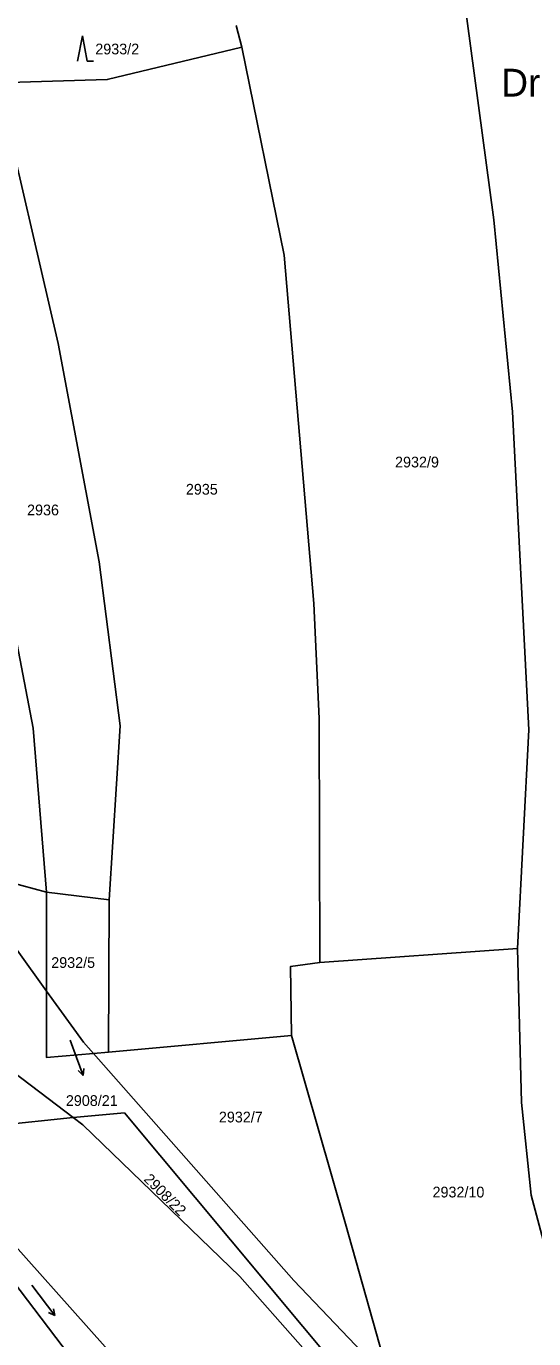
# Model space of a CAD drawing. Extents: x -755528 to -748832, y -1118122 to -1111095.
# Drawn here: x -754174.1 to -754093.6, y -1114095.9 to -1113887.9 of the extents above; entities that cross this region are included whole.
import ezdxf

# ---------------------------------------------------------------- set-up
doc = ezdxf.new("R2010")
doc.units = 0
for name, color, linetype in [('DZ_DO_PUPFL', 7, 'Continuous'), ('DZ_NAD_ZPF', 7, 'Continuous'), ('legenda barvy', 7, 'Continuous'), ('TZ_UMVŽST', 7, 'Continuous')]:
    doc.layers.add(name, color=color, linetype=linetype)

msp = doc.modelspace()

# ---------------------------------------------------------------- linework, layer by layer
at = {"layer": 'DZ_NAD_ZPF'}
for p, q in [((-754140.8, -1113887.79), (-754139.9, -1113891.23)), ((-754181.94, -1114022.18), (-754170.88, -1114025.15)), ((-754170.86, -1114040.81), (-754170.88, -1114025.15)), ((-754160.93, -1114026.35), (-754170.88, -1114025.15)), ((-754161.02, -1114050.49), (-754160.93, -1114026.35)), ((-754127.55, -1114036.27), (-754096.25, -1114034.06)), ((-754132.04, -1114047.82), (-754161.02, -1114050.49)), ((-754163.43, -1114050.7), (-754161.02, -1114050.49)), ((-754179.42, -1114051.13), (-754166.63, -1114060.81)), ((-754166.63, -1114060.81), (-754187.12, -1114062.98))]:
    msp.add_line(p, q, dxfattribs=at)
for points in [[(-754096.25, -1114034.06), (-754094.44, -1113999.4), (-754097.03, -1113949.03), (-754099.96, -1113918.6), (-754104.82, -1113882.3), (-754105.53, -1113879.61)], [(-754178.65, -1113896.89), (-754161.25, -1113896.36), (-754139.9, -1113891.23)], [(-754139.9, -1113891.23), (-754133.19, -1113924.19), (-754128.49, -1113979.37), (-754127.68, -1113997.6), (-754127.55, -1114036.27)], [(-754178.65, -1113896.89), (-754169.01, -1113938.18), (-754162.52, -1113972.8), (-754159.22, -1113998.79), (-754160.93, -1114026.35)], [(-754170.88, -1114025.15), (-754172.98, -1113999.14), (-754176.49, -1113980.92), (-754183.17, -1113948.42), (-754194.77, -1113899.04)], [(-754170.86, -1114040.81), (-754179.98, -1114028.19), (-754181.94, -1114022.18)], [(-754088.55, -1114093.73), (-754094.06, -1114073.15), (-754095.57, -1114058.45), (-754096.25, -1114034.06)], [(-754127.55, -1114036.27), (-754132.22, -1114036.92), (-754132.04, -1114047.82)], [(-754163.43, -1114050.7), (-754165.01, -1114048.91), (-754170.86, -1114040.81)], [(-754163.43, -1114050.7), (-754170.85, -1114051.34), (-754170.86, -1114040.81)], [(-754116.48, -1114102.61), (-754123.48, -1114077.66), (-754132.04, -1114047.82)], [(-754116.48, -1114102.61), (-754131.66, -1114086.65), (-754163.43, -1114050.7)], [(-754166.63, -1114060.81), (-754158.51, -1114060.11), (-754113.46, -1114114.09)], [(-754100.3, -1114128.12), (-754120.26, -1114108.63), (-754140.25, -1114086.01), (-754165.09, -1114061.97), (-754166.63, -1114060.81)], [(-754187.12, -1114062.98), (-754179.33, -1114077.31), (-754161.57, -1114097.18), (-754162.14, -1114104.59)], [(-754167.2, -1114098.53), (-754182.93, -1114077.93), (-754186.05, -1114073.02)]]:
    msp.add_lwpolyline(points, dxfattribs=at)
at = {"layer": 'legenda barvy'}
for p, q in [((-754167.1, -1114048.59), (-754166.09, -1114051.35)), ((-754166.09, -1114051.35), (-754165.064, -1114054.17)), ((-754165.064, -1114054.17), (-754165.877, -1114053.4)), ((-754165.064, -1114054.17), (-754164.936, -1114053.058))]:
    msp.add_line(p, q, dxfattribs=at)
at = {"layer": 'TZ_UMVŽST'}
for p, q in [((-754165.19, -1113889.42), (-754165.94, -1113893.42)), ((-754164.44, -1113893.42), (-754165.19, -1113889.42)), ((-754164.44, -1113893.42), (-754163.444, -1113893.42)), ((-754173.182, -1114087.423), (-754169.571, -1114092.215)), ((-754169.571, -1114092.215), (-754170.56, -1114091.736)), ((-754169.571, -1114092.215), (-754169.759, -1114091.133))]:
    msp.add_line(p, q, dxfattribs=at)

# ---------------------------------------------------------------- texts
at = {"layer": 'DZ_DO_PUPFL'}
for s, p in [('2933/2', (-754163.14, -1113892.37)), ('2932/9', (-754115.63, -1113957.82)), ('2935', (-754148.78, -1113962.13)), ('2936', (-754173.95, -1113965.41)), ('2932/5', (-754170.12, -1114037.13)), ('2908/21', (-754167.8, -1114058.998)), ('2932/7', (-754143.55, -1114061.61)), ('2932/10', (-754109.69, -1114073.5))]:
    msp.add_text(s, height=1.7, dxfattribs=at).set_placement(p)
msp.add_text('2908/22', height=1.7, rotation=315, dxfattribs=at).set_placement((-754155.571, -1114070.741))
at = {"layer": 'legenda barvy'}
msp.add_text('Drahužel', height=4.4, dxfattribs=at).set_placement((-754098.804, -1113899.05))

doc.saveas('drawing.dxf')
